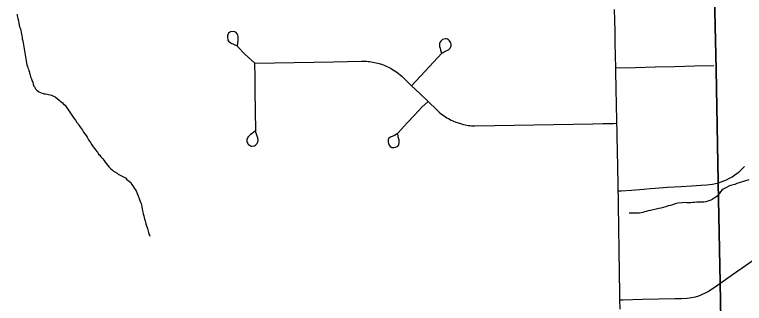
# Model space of a CAD drawing. Extents: x 103424 to 290657, y 38711 to 110967.
# Drawn here: x 143130 to 149253, y 72722 to 75142 of the extents above; entities that cross this region are included whole.
import ezdxf

# ---------------------------------------------------------------- set-up
doc = ezdxf.new("R2010")
doc.units = 0
for name, color, linetype in [('GM_X_Corporation', 7, 'Continuous'), ('GM_X_County_Road', 7, 'Continuous'), ('GM_X_Minor_River', 7, 'Continuous'), ('GM_X_State_Route', 7, 'Continuous'), ('GM_X_Township_Road', 7, 'Continuous')]:
    doc.layers.add(name, color=color, linetype=linetype)

msp = doc.modelspace()

# ---------------------------------------------------------------- linework, layer by layer
at = {"layer": 'GM_X_Corporation'}
for points in [[(151578, 71707.7), (149073.5, 71652), (149049.8, 72895.7), (149033.9, 73732.6), (149033.8, 73736.5), (149015.8, 74683.5), (148898.5, 79790.5), (148833, 83560.2), (148595.4, 97226.9), (148594.2, 97294.7), (158050.5, 97608.1)], [(148595.4, 97226.9), (148833, 83560.2), (148898.5, 79790.5), (149015.8, 74683.5), (149033.8, 73736.5), (149033.9, 73732.6), (149049.8, 72895.7), (149073.5, 71652), (148226.8, 71627.9), (148225.5, 71627.9), (142009.1, 71451.2), (141995.5, 71450.7), (137954.1, 71291.3)]]:
    msp.add_lwpolyline(points, dxfattribs=at)
at = {"layer": 'GM_X_County_Road'}
for points in [[(149010.1, 73725.8), (149035, 73732.1), (149080, 73747.9), (149104.4, 73758.4), (149128.3, 73770.4), (149151.5, 73783.7), (149173.9, 73798.4), (149200.6, 73818.6), (149216, 73831.4), (149235.3, 73849.7), (149253.7, 73869.1)], [(148195.2, 73665.4), (148219.1, 73666.1), (148306.8, 73671.8), (148411, 73680.1), (148461.7, 73685), (148505.3, 73687.9), (148609.1, 73695.2), (148722.7, 73701.7), (148810.9, 73706.5), (148887.6, 73711.4), (148936.9, 73714.9), (148984.9, 73720.5), (149010.1, 73725.8)], [(149027.4, 72875.1), (149113.4, 72934.9), (149199.4, 72994.7), (149335.1, 73088.6)], [(148209, 72751.6), (148234.8, 72752.5), (148399.8, 72756), (148534.6, 72758.8), (148669.4, 72761.6), (148724.7, 72763.2), (148773.5, 72765.8), (148808.9, 72770.8), (148842.8, 72778), (148870.3, 72785.7), (148901.2, 72798.3), (148926.7, 72810), (148948.3, 72822), (149027.4, 72875.1)]]:
    msp.add_lwpolyline(points, dxfattribs=at)
at = {"layer": 'GM_X_Minor_River'}
for points in [[(143150.5, 75147.3), (143152.8, 75131.2), (143157.2, 75109.1), (143161.6, 75088.9), (143165.9, 75072.9), (143168.3, 75054.7), (143172.6, 75038.6), (143178.9, 75022.6), (143181.2, 75008.5), (143185.5, 74992.4), (143187.8, 74978.3), (143190.1, 74964.2), (143192.3, 74952.1), (143194.5, 74940.1), (143196.7, 74930), (143198.9, 74921.9)], [(143198.9, 74921.9), (143232.8, 74720.5), (143237, 74708.5), (143241.3, 74696.5), (143245.5, 74684.4), (143249.8, 74672.4), (143254, 74660.3), (143256.3, 74648.2), (143260.5, 74636.2), (143264.8, 74620.1), (143271.2, 74604.1), (143275.5, 74590), (143281.8, 74576), (143286.1, 74559.9), (143290.4, 74543.8), (143298.7, 74533.8), (143302.9, 74523.8), (143317.3, 74507.9), (143333.7, 74496.1), (143347.9, 74488.3), (143362.1, 74482.5), (143378.4, 74478.7), (143390.5, 74476.9), (143402.6, 74475.1), (143441.1, 74465.7), (143455.4, 74459.9), (143471.7, 74452.1), (143486, 74438.2), (143504.4, 74426.4), (143518.7, 74414.6), (143531, 74402.7), (143541.3, 74392.7), (143553.6, 74382.9), (143563.9, 74368.9), (143576.4, 74348.9), (143593, 74325), (143609.6, 74299), (143626.2, 74275.1), (143640.6, 74257.2), (143653, 74239.2), (143663.3, 74227.3), (143669.6, 74215.3), (143677.9, 74205.3), (143684.1, 74195.3), (143690.3, 74185.3), (143698.6, 74173.4), (143709, 74157.4), (143719.3, 74143.4), (143729.7, 74129.5), (143740, 74115.5), (143750.5, 74091.5), (143767.1, 74069.5), (143779.5, 74049.6), (143789.9, 74033.6), (143800.2, 74019.6), (143810.6, 74005.7), (143818.8, 73995.7), (143827.1, 73985.8), (143835.4, 73973.8), (143845.6, 73963.9), (143853.9, 73949.9), (143866.3, 73936), (143880.7, 73920.1), (143891.1, 73906.1), (143901.4, 73892.2), (143911.7, 73878.2), (143924.1, 73862.3), (143936.4, 73850.4), (143948.7, 73840.5), (143961, 73830.6), (143971.2, 73824.7), (143989.6, 73812.9), (143999.8, 73805), (144038.5, 73785.5), (144050.7, 73779.7), (144060.9, 73773.8), (144069.1, 73763.9), (144081.4, 73754), (144093.7, 73742.1), (144104, 73734.2), (144112.3, 73722.2), (144122.6, 73708.3), (144137.2, 73684.3), (144149.6, 73664.3), (144158.1, 73644.2), (144166.5, 73624.2), (144175, 73602.1), (144181.3, 73584.1), (144187.6, 73570), (144191.9, 73560), (144194.1, 73547.9), (144196.4, 73531.8), (144200.8, 73511.7), (144205.2, 73489.5), (144209.5, 73473.5), (144213.9, 73455.4), (144218.2, 73441.3), (144220.5, 73427.2), (144224.7, 73415.1), (144229, 73403.1), (144231.2, 73389)], [(149291.2, 73758.7), (149253.1, 73745.9), (149218.9, 73735.2), (149190.8, 73726.6), (149172.8, 73718.2), (149148.7, 73711.7), (149128.7, 73707.3), (149096.7, 73690.6), (149074.7, 73680.1), (149064.7, 73671.8), (149052.9, 73655.5), (149043.1, 73639.1), (149035.2, 73628.9), (149025.3, 73620.6), (149005.4, 73606.1), (148993.4, 73599.9), (148983.4, 73593.6), (148971.4, 73587.3), (148955.4, 73581), (148939.3, 73574.6), (148929.3, 73572.4), (148913.2, 73570.1), (148880.9, 73569.5), (148854.7, 73569.1), (148834.6, 73566.7), (148818.4, 73566.4), (148804.4, 73564.1), (148794.3, 73563.9), (148782.2, 73563.7), (148770, 73565.5), (148753.8, 73567.2), (148731.7, 73564.8), (148695.4, 73562.2), (148671.3, 73555.7), (148649.3, 73549.2), (148633.2, 73542.9), (148615.2, 73538.5), (148595.1, 73532.1), (148573, 73525.6), (148552.9, 73521.2), (148534.8, 73516.9), (148466.5, 73501.5), (148446.4, 73497.1), (148428.3, 73492.7), (148414.3, 73488.4), (148400.2, 73484.1), (148388.2, 73479.9), (148374.1, 73477.6), (148354, 73477.2)], [(148354, 73477.2), (148331.8, 73476.8), (148307.5, 73478.4), (148291.4, 73478.1), (148287.3, 73478.1)], [(144231.2, 73389), (144237.6, 73370.9), (144241.9, 73358.9), (144246.1, 73348.9), (144250.5, 73326.7), (144254.8, 73314.7), (144257, 73302.6), (144261.2, 73292.6), (144265.4, 73284.6)]]:
    msp.add_lwpolyline(points, dxfattribs=at)
at = {"layer": 'GM_X_State_Route'}
msp.add_lwpolyline([(148210.2, 72673.8), (148209, 72751.6), (148208.4, 72792.6), (148207.5, 72847.2), (148206.2, 72937.8), (148204.8, 73029.3), (148203.5, 73119), (148201.9, 73221.1), (148200.7, 73299.4), (148199.5, 73379.5), (148198.9, 73421.7), (148198, 73483.3), (148197, 73548.4), (148196, 73617), (148195.2, 73665.4), (148193.4, 73761.3), (148192.1, 73825.6), (148190.4, 73911.8), (148189.6, 73952.3), (148188, 74031.5), (148186.8, 74090.4), (148185.2, 74175.7), (148184.1, 74231.4), (148183.1, 74282.2), (148181.6, 74355.2), (148180.3, 74416.8), (148178.9, 74490.7), (148177.6, 74553.2), (148176, 74635), (148174.8, 74694.9), (148172.6, 74796), (148170.2, 74908.7), (148168.3, 74998.4), (148166.3, 75094.3), (148164.3, 75185.8)], dxfattribs=at)
msp.add_lwpolyline([(148210.2, 72673.8), (148209, 72751.6), (148208.4, 72792.6), (148207.5, 72847.2), (148206.2, 72937.8), (148204.8, 73029.3), (148203.5, 73119), (148201.9, 73221.1), (148200.7, 73299.4), (148199.5, 73379.5), (148198.9, 73421.7), (148198, 73483.3), (148197, 73548.4), (148196, 73617), (148195.2, 73665.4), (148193.4, 73761.3), (148192.1, 73825.6), (148190.4, 73911.8), (148189.6, 73952.3), (148188, 74031.5), (148186.8, 74090.4), (148185.2, 74175.7), (148184.1, 74231.4), (148183.1, 74282.2), (148181.6, 74355.2), (148180.3, 74416.8), (148178.9, 74490.7), (148177.6, 74553.2), (148176, 74635), (148174.8, 74694.9), (148172.6, 74796), (148170.2, 74908.7), (148168.3, 74998.4), (148166.3, 75094.3), (148164.3, 75185.8)], dxfattribs=at)
at = {"layer": 'GM_X_Township_Road'}
for points in [[(145146, 74734.1), (145062.5, 74810.5), (145002.5, 74872.8), (144999.7, 74879.7), (145003.4, 74907), (145005.7, 74926.3), (145007.2, 74943.1), (145005.4, 74958.5), (145003.1, 74970.8), (144996.7, 74981.4), (144987.9, 74991), (144978.5, 74997.2), (144967.7, 75000.1), (144941.6, 74998), (144932.9, 74992.5), (144925.6, 74986.6), (144920.9, 74978.7), (144917.4, 74969.4), (144915.9, 74955), (144918.8, 74928.4), (144925.9, 74919), (144936.7, 74911.4), (144947.2, 74903.8), (144967.1, 74893.6), (144983.5, 74887.2), (144997, 74881.1)], [(146461.2, 74546.4), (146573.6, 74667.3), (146644.4, 74743.5), (146715.3, 74819.6), (146724.6, 74825.9), (146735.1, 74831.1), (146750.9, 74838.8), (146761.3, 74843.8), (146769.7, 74848), (146777.4, 74853.8), (146783.7, 74861.6), (146787.3, 74867.1), (146790.3, 74874.8), (146792.1, 74884.7), (146791.8, 74895), (146789.2, 74905.7), (146785.5, 74913.4), (146777.8, 74923.7), (146770.4, 74930.7), (146761.2, 74935.8), (146751.7, 74938.4), (146741.4, 74939.2), (146730.3, 74936.9), (146721.2, 74933.2), (146713.8, 74928.1), (146706.1, 74920), (146698.7, 74907.9), (146695.8, 74899.8), (146694.3, 74889.5), (146696.1, 74876.3), (146700.2, 74861.6), (146704.2, 74845.4), (146712, 74819.3)], [(145152.7, 74168.3), (145137.1, 74156.8), (145123.2, 74146), (145109.4, 74136), (145097.8, 74126.9), (145090.4, 74118.9), (145084.5, 74109.5), (145081, 74100.4), (145079.6, 74091.9), (145079, 74085), (145079.9, 74077.3), (145081.8, 74069.8), (145085.7, 74062.1), (145090.9, 74055.5), (145099.7, 74049.2), (145105.8, 74045.3), (145116, 74040.9), (145123.7, 74039.8), (145143.3, 74042.8), (145151.3, 74048.1), (145158.7, 74055.2), (145164.5, 74063), (145167.8, 74069), (145170.9, 74076.5), (145172.8, 74085.3), (145169.8, 74108.4), (145164.8, 74122.8), (145159.4, 74140.9), (145157.1, 74149.4), (145155.5, 74155.3), (145154, 74163), (145153.6, 74170.7), (145151.4, 74335.8), (145149.2, 74500.9), (145147.6, 74617.5), (145146, 74734.1)], [(145146, 74734.1), (145311.1, 74737.3), (145476.1, 74740.6), (145641.1, 74743.8), (145806.1, 74747.1), (145924, 74749.4), (146041.9, 74751.7), (146082.9, 74750.8), (146096.5, 74749.8), (146110.1, 74748.3), (146137.1, 74744.3), (146163.7, 74738.8), (146190.2, 74731.7), (146216.1, 74723.2), (146241.3, 74713.3), (146253.8, 74707.8), (146266.2, 74701.9), (146290.3, 74689.2), (146302.2, 74682.4), (146313.7, 74675.1), (146336.1, 74659.9), (146347.2, 74651.7), (146368.3, 74634.5), (146378.7, 74625.5), (146461.2, 74546.4), (146530.1, 74480.1), (146599.1, 74413.9), (146671.5, 74344), (146681.6, 74334.8), (146691.9, 74325.7), (146713, 74308.5), (146735.2, 74292.6), (146758.1, 74277.8), (146769.9, 74271), (146794.1, 74258.3), (146806.4, 74252.5), (146831.3, 74241.8), (146844.1, 74237), (146870.3, 74228.5), (146896.5, 74221.5), (146909.8, 74218.5), (146936.5, 74213.7), (146950.1, 74211.9), (146963.7, 74210.5), (146977.3, 74209.4), (146990.9, 74208.7), (147155.9, 74211.8), (147320.9, 74214.9), (147486, 74218.1), (147651, 74221.3), (147816, 74224.4), (147981.1, 74227.6), (148067.5, 74229.2), (148153.9, 74230.9), (148184.1, 74231.4)], [(148174.8, 74694.9), (148339.8, 74699.3), (148504.8, 74703.8), (148669.8, 74708.2), (148833.4, 74712.6), (148997, 74716.9)], [(146344.5, 74144.8), (146317.1, 74129.6), (146283, 74115.4), (146271.1, 74106.3), (146268.4, 74100.5), (146265.7, 74092.1), (146264.7, 74074.5), (146266.7, 74061.3), (146272.5, 74047.8), (146281.3, 74037.3), (146295.8, 74028.6), (146312.3, 74027.2), (146326.2, 74030.2), (146344.5, 74039.7), (146354.2, 74051.5), (146357.6, 74069.1), (146356.3, 74093.8), (146349.5, 74115.7), (146347.1, 74124.9), (146346.1, 74139.1), (146349.4, 74151.4), (146422.8, 74236.4), (146485.2, 74300.7), (146547.5, 74365.1), (146599.1, 74413.9)]]:
    msp.add_lwpolyline(points, dxfattribs=at)

doc.saveas('drawing.dxf')
